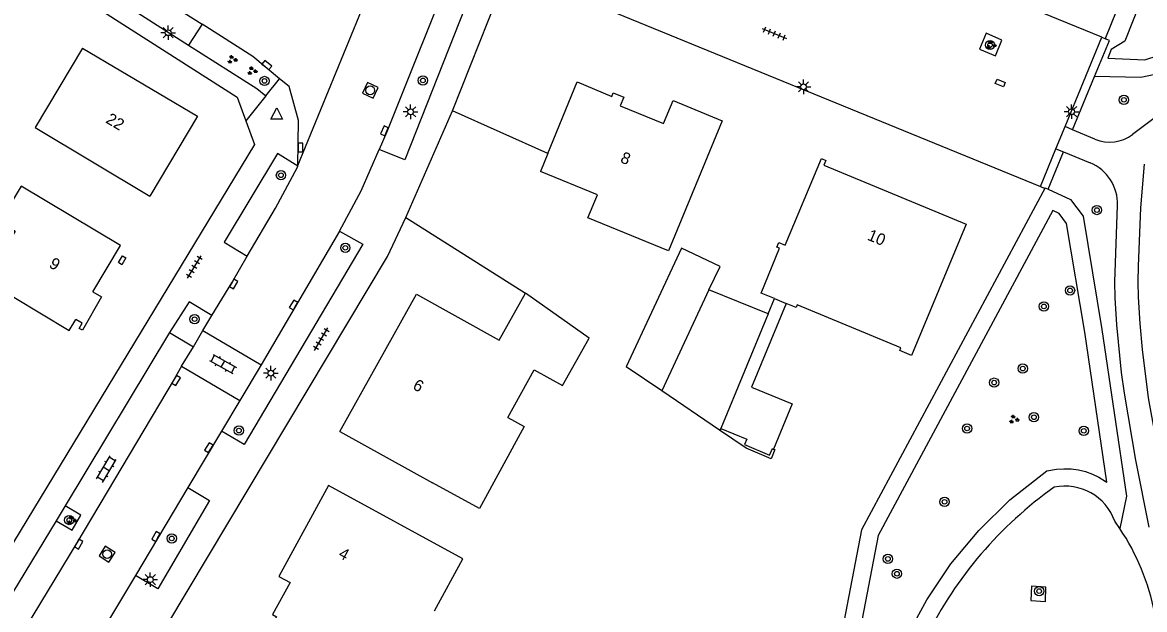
# Model space of a CAD drawing. Extents: x 136000 to 141014, y 402000 to 403500.
# Drawn here: x 138612.1 to 138708.5, y 402266.5 to 402317 of the extents above; entities that cross this region are included whole.
import ezdxf

# ---------------------------------------------------------------- set-up
doc = ezdxf.new("R2010")
doc.units = 0
for name, color, linetype in [('gg-afsc-erfafscheiding', 7, 'Continuous'), ('gg-afsc-hekwerk', 7, 'Continuous'), ('gg-afsc-muur', 7, 'Continuous'), ('gg-anno-huisnummerreeks BGT', 7, 'Continuous'), ('gg-bbg-bijgebouw', 7, 'Continuous'), ('gg-bbg-gedigitaliseerde bebouwing', 7, 'Continuous'), ('gg-bbg-hoofdgebouw', 7, 'Continuous'), ('gg-bbg-luifel en loopbrug', 7, 'Continuous'), ('gg-bbg-pilaar overkapping', 7, 'Continuous'), ('gg-bbg-tussenscheiding', 7, 'Continuous'), ('gg-knt-verharding', 7, 'Continuous'), ('gg-knt-verharding nz', 7, 'Continuous'), ('gt-grn-groengrens', 7, 'Continuous'), ('gt-grn-weggrens', 7, 'Continuous'), ('gt-symb-boom', 7, 'Continuous'), ('gt-symb-groenvak', 7, 'Continuous'), ('gt-symb-klinker verharding', 7, 'Continuous'), ('gt-symb-kolk', 7, 'Continuous'), ('gt-symb-kolk center center', 7, 'Continuous'), ('gt-symb-lichtmast', 7, 'Continuous'), ('gt-symb-rioolschacht', 7, 'Continuous'), ('gt-symb-tegel verharding', 7, 'Continuous'), ('gt-symb-waterafsluiter', 7, 'Continuous')]:
    doc.layers.add(name, color=color, linetype=linetype)

# ---------------------------------------------------------------- blocks, each defined once
blk = doc.blocks.new('gt0-TEG1')
at = {"layer": 'gt-symb-tegel verharding'}
for p, q in [((-1.125, 0), (1.125, 0)), ((-0.9, -0.25), (-0.9, 0.25)), ((-0.45, -0.25), (-0.45, 0.25)), ((0, -0.25), (0, 0.25)), ((0.45, -0.25), (0.45, 0.25)), ((0.9, -0.25), (0.9, 0.25))]:
    blk.add_line(p, q, dxfattribs=at)
blk = doc.blocks.new('gt0-BOOM')
at = {"layer": 'gt-symb-boom'}
for radius in [0.4, 0.2]:
    blk.add_circle((0, 0), radius, dxfattribs=at)
blk = doc.blocks.new('gt0-KOLK')
at = {"layer": 'gt-symb-kolk'}
blk.add_lwpolyline([(0, 0), (0.375, 0), (0.375, 0.4), (-0.375, 0.4), (-0.375, 0), (0, 0)], dxfattribs=at)
blk = doc.blocks.new('gt0-LMAST')
at = {"layer": 'gt-symb-lichtmast'}
for p, q in [((-0.182, 0.173), (-0.447, 0.438)), ((-0.005, 0.246), (-0.005, 0.621)), ((0.172, 0.173), (0.437, 0.438)), ((-0.255, -0.004), (-0.63, -0.004)), ((-0.182, -0.181), (-0.447, -0.446)), ((-0.005, -0.254), (-0.005, -0.629)), ((0.437, -0.446), (0.172, -0.181)), ((0.245, -0.004), (0.62, -0.004))]:
    blk.add_line(p, q, dxfattribs=at)
blk.add_circle((-0.005, -0.004), 0.25, dxfattribs=at)
blk = doc.blocks.new('gt0-RS')
at = {"layer": 'gt-symb-rioolschacht'}
blk.add_lwpolyline([(-0.5, -0.5), (0.5, -0.5), (0.5, 0.5), (-0.5, 0.5)], close=True, dxfattribs=at)
blk.add_circle((0, 0), 0.375, dxfattribs=at)
blk = doc.blocks.new('gt0-GRVAK')
at = {"layer": 'gt-symb-groenvak'}
for p, q in [((-0.11, 0.189), (-0.228, 0.24)), ((-0.182, 0.153), (0.088, 0.153)), ((-0.091, 0.211), (-0.156, 0.322)), ((-0.047, 0.214), (-0.047, 0.393)), ((-0.004, 0.211), (0.061, 0.322)), ((0.015, 0.189), (0.133, 0.24)), ((0.262, -0.052), (0.197, 0.059)), ((0.305, -0.049), (0.305, 0.13)), ((0.349, -0.052), (0.414, 0.059)), ((-0.245, -0.228), (-0.363, -0.177)), ((-0.318, -0.264), (-0.047, -0.264)), ((-0.226, -0.206), (-0.291, -0.095)), ((-0.183, -0.203), (-0.183, -0.024)), ((-0.139, -0.206), (-0.074, -0.095)), ((-0.12, -0.228), (-0.002, -0.177)), ((0.243, -0.074), (0.125, -0.023)), ((0.17, -0.11), (0.441, -0.11)), ((0.368, -0.074), (0.486, -0.023))]:
    blk.add_line(p, q, dxfattribs=at)
blk = doc.blocks.new('gt0-KL1')
at = {"layer": 'gt-symb-klinker verharding'}
for p, q in [((-1.15, 0.3), (1.15, 0.3)), ((-1, -0.3), (-1, 0.3)), ((-0.5, 0.3), (-0.5, 0.45)), ((0, -0.3), (0, 0.3)), ((0.5, 0.3), (0.5, 0.45)), ((1, -0.3), (1, 0.3)), ((-1.15, -0.3), (1.15, -0.3)), ((-0.5, -0.45), (-0.5, -0.3)), ((0.5, -0.45), (0.5, -0.3))]:
    blk.add_line(p, q, dxfattribs=at)
blk = doc.blocks.new('gt0-KOLKCC')
at = {"layer": 'gt-symb-kolk center center'}
blk.add_lwpolyline([(-0.375, 0.2), (0.375, 0.2), (0.375, -0.2), (-0.375, -0.2)], close=True, dxfattribs=at)
blk = doc.blocks.new('gt0-WAFSL')
at = {"layer": 'gt-symb-waterafsluiter'}
for p, q in [((-0.5, -0.333), (0, 0.667)), ((0, 0.667), (0.5, -0.333)), ((0.5, -0.333), (-0.5, -0.333))]:
    blk.add_line(p, q, dxfattribs=at)

msp = doc.modelspace()

# ---------------------------------------------------------------- linework, layer by layer
at = {"layer": 'gg-afsc-erfafscheiding'}
msp.add_line((138713.462, 402336.356), (138705.143, 402315.697), dxfattribs=at)
msp.add_lwpolyline([(138699.946, 402302.78), (138684.166, 402273.396), (138673.79, 402219.2), (138662.249, 402173.625)], dxfattribs=at)
at = {"layer": 'gg-afsc-hekwerk'}
msp.add_line((138706.364, 402273.495), (138705.929, 402274.122), dxfattribs=at)
msp.add_lwpolyline([(138698.725, 402267.3), (138699.968, 402267.224), (138700.006, 402268.462), (138698.763, 402268.538), (138698.725, 402267.3)], dxfattribs=at)
for centre, radius, start, end in [((138720.486, 402249.083), 34.237, 125.25108, 153.83676), ((138701.676, 402272.639), 4.505, 19.22698, 102.16945), ((138689.527, 402262.278), 20.231, 11.26954, 33.67074)]:
    msp.add_arc(centre, radius, start, end, dxfattribs=at)
at = {"layer": 'gg-afsc-muur'}
for p, q in [((138645.038, 402300.229), (138649.05, 402309.422)), ((138657.222, 402305.743), (138649.05, 402309.422)), ((138645.038, 402300.229), (138655.31, 402293.73))]:
    msp.add_line(p, q, dxfattribs=at)
msp.add_lwpolyline([(138672.084, 402282.1), (138674.322, 402281.182), (138674.129, 402280.715), (138676.284, 402279.81), (138676.519, 402280.373), (138676.61, 402280.334)], dxfattribs=at)
at = {"layer": 'gg-bbg-bijgebouw'}
for p, q in [((138668.715, 402297.596), (138663.96, 402287.4)), ((138676.147, 402291.943), (138671.072, 402294.021)), ((138676.147, 402291.943), (138672.084, 402282.1)), ((138667.016, 402285.323), (138663.96, 402287.4)), ((138671.991, 402281.941), (138667.016, 402285.323))]:
    msp.add_line(p, q, dxfattribs=at)
for points in [[(138671.072, 402294.021), (138672.027, 402296.033), (138668.715, 402297.596)], [(138672.084, 402282.1), (138672.046, 402282.02), (138671.991, 402281.941)]]:
    msp.add_lwpolyline(points, dxfattribs=at)
at = {"layer": 'gg-bbg-gedigitaliseerde bebouwing'}
msp.add_line((138639.37, 402281.85), (138647.325, 402277.418), dxfattribs=at)
for points in [[(138617.28, 402314.81), (138613.197, 402307.974), (138623.05, 402302.07)], [(138620.52, 402297.82), (138611.993, 402302.934), (138610.146, 402299.859), (138611.493, 402299.05), (138608.957, 402294.826), (138616.13, 402290.51)], [(138653.79, 402283.046), (138656.069, 402287.138), (138658.499, 402285.785), (138660.778, 402289.878), (138655.31, 402293.73)], [(138653.79, 402283.046), (138655.208, 402282.274), (138651.364, 402275.218), (138647.325, 402277.418)], [(138647.495, 402266.425), (138649.936, 402270.906), (138638.4, 402277.19)]]:
    msp.add_lwpolyline(points, dxfattribs=at)
at = {"layer": 'gg-bbg-hoofdgebouw'}
for p, q in [((138657.222, 402305.743), (138656.59, 402304.2)), ((138618.142, 402293.86), (138620.52, 402297.82)), ((138676.697, 402293.274), (138677.708, 402292.857)), ((138616.13, 402290.51), (138616.697, 402291.455))]:
    msp.add_line(p, q, dxfattribs=at)
for points in [[(138617.28, 402314.81), (138627.13, 402308.94), (138623.05, 402302.07)], [(138657.222, 402305.743), (138659.75, 402311.91), (138662.74, 402310.65), (138662.85, 402310.96), (138663.75, 402310.58), (138663.45, 402309.85), (138667.17, 402308.33), (138668, 402310.31), (138672.2, 402308.56)], [(138672.2, 402308.56), (138667.592, 402297.364), (138660.675, 402300.211), (138661.487, 402302.184), (138656.59, 402304.2)], [(138676.697, 402293.274), (138675.549, 402293.747), (138677.132, 402297.6), (138676.91, 402297.691), (138677.073, 402298.088), (138677.631, 402297.855), (138680.734, 402305.303), (138681.103, 402305.15), (138680.933, 402304.74), (138693.156, 402299.675), (138688.477, 402288.385), (138687.466, 402288.816), (138687.56, 402289.044), (138678.653, 402292.728), (138678.56, 402292.504), (138677.708, 402292.857)], [(138618.142, 402293.86), (138618.893, 402293.412), (138617.265, 402290.546), (138616.991, 402290.702), (138617.243, 402291.145), (138616.697, 402291.455)], [(138639.37, 402281.85), (138645.94, 402293.65), (138653.06, 402289.69), (138655.31, 402293.73)], [(138638.4, 402277.19), (138634.14, 402269.37), (138635.09, 402268.85), (138633.59, 402266.1), (138633.94, 402265.9), (138632.1, 402262.52)]]:
    msp.add_lwpolyline(points, dxfattribs=at)
at = {"layer": 'gg-bbg-luifel en loopbrug'}
msp.add_line((138676.147, 402291.943), (138676.697, 402293.274), dxfattribs=at)
for points in [[(138677.708, 402292.857), (138674.736, 402285.647), (138678.219, 402284.212), (138676.61, 402280.334)], [(138676.61, 402280.334), (138676.735, 402280.281), (138676.417, 402279.499), (138674.261, 402280.393), (138671.991, 402281.941)]]:
    msp.add_lwpolyline(points, dxfattribs=at)
at = {"layer": 'gg-bbg-pilaar overkapping'}
msp.add_lwpolyline([(138620.708, 402296.94), (138620.993, 402296.764), (138620.635, 402296.182), (138620.35, 402296.357), (138620.708, 402296.94)], dxfattribs=at)
at = {"layer": 'gg-bbg-tussenscheiding'}
msp.add_line((138671.072, 402294.021), (138667.016, 402285.323), dxfattribs=at)
at = {"layer": 'gg-knt-verharding'}
for p, q in [((138727.065, 402322.251), (138707.454, 402307.374)), ((138616.529, 402321.364), (138626.373, 402315.058)), ((138653.868, 402321.614), (138699.536, 402302.905)), ((138649.05, 402309.422), (138653.648, 402321.058)), ((138627.544, 402316.851), (138626.373, 402315.058)), ((138701.662, 402308.059), (138704.826, 402315.729)), ((138633.011, 402310.698), (138634.183, 402312.174)), ((138700.877, 402306.156), (138701.662, 402308.059)), ((138702.306, 402307.786), (138701.662, 402308.059)), ((138704.225, 402306.972), (138702.306, 402307.786)), ((138699.536, 402302.905), (138700.877, 402306.156)), ((138700.877, 402306.156), (138701.524, 402305.889)), ((138701.524, 402305.889), (138703.807, 402304.945)), ((138635.755, 402304.651), (138635.765, 402304.696)), ((138639.328, 402299.051), (138632.625, 402287.559)), ((138627.61, 402290.528), (138628.38, 402291.805)), ((138626.792, 402289.131), (138627.61, 402290.528)), ((138627.61, 402290.528), (138632.625, 402287.559)), ((138624.743, 402290.362), (138615.766, 402275.446)), ((138624.743, 402290.362), (138626.792, 402289.131)), ((138632.625, 402287.559), (138630.789, 402284.501)), ((138625.774, 402287.46), (138630.789, 402284.501)), ((138630.789, 402284.501), (138629.199, 402281.865)), ((138629.199, 402281.865), (138626.31, 402277.018)), ((138626.31, 402277.018), (138621.808, 402269.471)), ((138615.766, 402275.446), (138614.998, 402274.169)), ((138614.998, 402274.169), (138610.199, 402266.231)), ((138621.808, 402269.471), (138619.156, 402265.026))]:
    msp.add_line(p, q, dxfattribs=at)
for points in [[(138530.726, 402370.884), (138554.26, 402355.848), (138555.847, 402358.342), (138630.55, 402310.598), (138631.301, 402308.545)], [(138704.826, 402315.729), (138677.777, 402326.799), (138677.602, 402326.385)], [(138649.456, 402322.723), (138643.41, 402307.596), (138642.741, 402306.083)], [(138651.527, 402321.896), (138644.952, 402305.186), (138642.741, 402306.083)], [(138634.183, 402312.174), (138631.903, 402314.084), (138627.544, 402316.851)], [(138695.672, 402314.146), (138696.237, 402315.488), (138694.889, 402316.074), (138694.31, 402314.721), (138695.672, 402314.146)], [(138626.373, 402315.058), (138632.248, 402311.315), (138633.011, 402310.698)], [(138635.765, 402304.696), (138635.825, 402308.568), (138635.003, 402311.491), (138634.183, 402312.174)], [(138631.301, 402308.545), (138632.039, 402306.528), (138604.438, 402260.965)], [(138639.328, 402299.051), (138641.194, 402302.52), (138642.741, 402306.083)], [(138635.755, 402304.651), (138634.016, 402305.735), (138629.429, 402298.109), (138631.419, 402296.905)], [(138631.419, 402296.905), (138633.841, 402301.031), (138635.734, 402304.555), (138635.755, 402304.651)], [(138712.999, 402264.894), (138712.605, 402266.753), (138711.411, 402271.224), (138711.182, 402272.231), (138709.417, 402281.433), (138708.828, 402284.737), (138708.312, 402288.891), (138708.106, 402291.136), (138707.958, 402293.386), (138707.934, 402294.72), (138707.965, 402296.053), (138708.164, 402301.065), (138708.49, 402304.831)], [(138708.892, 402273.626), (138707.748, 402279.37), (138706.765, 402285.143), (138706.508, 402286.915), (138706.102, 402291.005), (138705.951, 402293.319), (138705.929, 402294.704), (138706.161, 402301.278)], [(138595.384, 402216.473), (138643.47, 402296.88), (138645.038, 402300.229)], [(138639.328, 402299.051), (138641.335, 402297.937), (138631.144, 402280.71), (138629.199, 402281.865)], [(138628.38, 402291.805), (138630.078, 402294.621), (138631.419, 402296.905)], [(138628.38, 402291.805), (138626.431, 402292.985), (138624.743, 402290.362)], [(138626.31, 402277.018), (138628.177, 402275.919), (138623.748, 402268.318), (138621.808, 402269.471)], [(138614.998, 402274.169), (138616.372, 402273.344), (138617.118, 402274.638), (138615.766, 402275.446)]]:
    msp.add_lwpolyline(points, dxfattribs=at)
for centre, radius, start, end in [((138705.493, 402309.959), 3.244, 247.00039, 307.19286), ((138702.353, 402301.423), 3.811, 357.82421, 67.57198)]:
    msp.add_arc(centre, radius, start, end, dxfattribs=at)
at = {"layer": 'gg-knt-verharding nz'}
for p, q in [((138617.655, 402323.172), (138627.544, 402316.851)), ((138625.774, 402287.46), (138626.792, 402289.131))]:
    msp.add_line(p, q, dxfattribs=at)
msp.add_lwpolyline([(138625.774, 402287.46), (138625.135, 402286.33), (138616.766, 402272.261), (138612.335, 402264.944)], dxfattribs=at)
at = {"layer": 'gt-grn-groengrens'}
for p, q in [((138704.826, 402315.729), (138705.177, 402315.584)), ((138705.177, 402315.584), (138705.143, 402315.697)), ((138702.306, 402307.786), (138704.192, 402312.358)), ((138700.195, 402302.667), (138701.524, 402305.889)), ((138699.946, 402302.78), (138700.195, 402302.667))]:
    msp.add_line(p, q, dxfattribs=at)
for points in [[(138706.781, 402315.4), (138705.62, 402314.674), (138705.33, 402313.948), (138708.523, 402313.803), (138715.199, 402315.98), (138726.086, 402324.979), (138735.23, 402339.204), (138737.552, 402341.526), (138740.545, 402343.888), (138725.795, 402354.299), (138722.167, 402355.896), (138714.474, 402336.591), (138714.619, 402335.14), (138706.781, 402315.4)], [(138742.609, 402343.571), (138737.169, 402339.048), (138732.694, 402332.507), (138727.243, 402324.245), (138720.122, 402317.787), (138717.378, 402315.833), (138715.603, 402314.541), (138711.326, 402312.927), (138708.179, 402312.281), (138704.192, 402312.358)], [(138704.192, 402312.358), (138705.473, 402315.462), (138705.177, 402315.584)], [(138699.536, 402302.905), (138699.859, 402302.772), (138699.946, 402302.78)], [(138700.195, 402302.667), (138702.127, 402301.791), (138703.214, 402300.339), (138704.825, 402290.602), (138706.922, 402276.291), (138706.364, 402273.495)], [(138688.405, 402264.832), (138689.777, 402267.363), (138691.85, 402270.466), (138694.242, 402273.342), (138696.921, 402275.953), (138700.097, 402278.456), (138700.927, 402278.598), (138701.547, 402278.644), (138702.175, 402278.624), (138702.798, 402278.539), (138703.409, 402278.39), (138704.001, 402278.177), (138704.567, 402277.904), (138705.101, 402277.573), (138705.233, 402277.471), (138703.343, 402290.371), (138701.794, 402299.733), (138701.158, 402300.582), (138700.601, 402300.834), (138685.596, 402272.889), (138675.255, 402218.873)]]:
    msp.add_lwpolyline(points, dxfattribs=at)
at = {"layer": 'gt-grn-weggrens'}
for p, q in [((138635.765, 402304.696), (138642.472, 402321.074)), ((138633.011, 402310.698), (138631.301, 402308.545))]:
    msp.add_line(p, q, dxfattribs=at)

# ---------------------------------------------------------------- block references
at = {"layer": 'gt-symb-boom'}
for p in [(138695.213, 402315.069), (138632.899, 402311.976), (138646.506, 402312.02), (138706.711, 402310.355), (138634.314, 402303.874), (138704.392, 402300.881), (138639.84, 402297.632), (138702.085, 402293.968), (138699.84, 402292.589), (138626.892, 402291.498), (138698.026, 402287.252), (138695.569, 402286.042), (138698.986, 402283.068), (138630.699, 402281.92), (138693.239, 402282.097), (138703.265, 402281.898), (138691.305, 402275.793), (138616.124, 402274.228), (138624.935, 402272.646), (138686.439, 402270.888), (138687.215, 402269.613), (138699.433, 402268.118)]:
    msp.add_blockref('gt0-BOOM', p, dxfattribs=at)
at = {"layer": 'gt-symb-groenvak'}
for p in [(138695.308, 402315.065), (138630.122, 402313.815), (138631.827, 402312.842), (138697.259, 402282.879), (138616.337, 402274.202)]:
    msp.add_blockref('gt0-GRVAK', p, dxfattribs=at)
at = {"layer": 'gt-symb-klinker verharding'}
for p, rotation in [((138629.333, 402287.64), -29.20484033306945), ((138619.311, 402278.608), 59.154095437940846)]:
    msp.add_blockref('gt0-KL1', p, dxfattribs=dict(at, rotation=rotation))
at = {"layer": 'gt-symb-kolk'}
for p, rotation in [((138632.97, 402313.191), -39.72486253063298), ((138643.384, 402307.616), 66.74124066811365), ((138635.786, 402306.261), -90.74480317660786), ((138630.078, 402294.621), -121.08172983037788), ((138635.565, 402292.613), 59.79306598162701), ((138625.135, 402286.33), -120.74747287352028), ((138628.283, 402280.345), 58.79050908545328), ((138623.744, 402272.712), 59.20328608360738), ((138616.766, 402272.261), -121.20949091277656)]:
    msp.add_blockref('gt0-KOLK', p, dxfattribs=dict(at, rotation=rotation))
at = {"layer": 'gt-symb-kolk center center', "rotation": -22.641900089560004}
msp.add_blockref('gt0-KOLKCC', (138696.089, 402311.791), dxfattribs=at)
at = {"layer": 'gt-symb-lichtmast'}
for p in [(138624.627, 402316.132), (138679.197, 402311.477), (138645.448, 402309.327), (138702.22, 402309.339), (138633.447, 402286.861), (138623.094, 402269.108)]:
    msp.add_blockref('gt0-LMAST', p, dxfattribs=at)
at = {"layer": 'gt-symb-rioolschacht'}
for p, rotation in [((138641.983, 402311.171), 155.17685963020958), ((138619.379, 402271.293), 147.58155005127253)]:
    msp.add_blockref('gt0-RS', p, dxfattribs=dict(at, rotation=rotation))
at = {"layer": 'gt-symb-tegel verharding'}
for p, rotation in [((138676.694, 402316.056), -21.950284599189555), ((138626.872, 402295.99), 59.0755409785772), ((138637.77, 402289.778), 59.0755409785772)]:
    msp.add_blockref('gt0-TEG1', p, dxfattribs=dict(at, rotation=rotation))
at = {"layer": 'gt-symb-waterafsluiter'}
msp.add_blockref('gt0-WAFSL', (138633.956, 402309.012), dxfattribs=at)

# ---------------------------------------------------------------- texts
at = {"layer": 'gg-anno-huisnummerreeks BGT'}
for s, rotation, p in [('22', 329.2, (138619.19, 402308.434)), ('8', 337.8, (138663.392, 402305.012)), ('10', 337.5, (138684.604, 402298.347)), ('9', 329, (138614.317, 402296.015)), ('6', 330.9, (138645.557, 402285.537)), ('4', 331.4, (138639.174, 402271.061))]:
    msp.add_text(s, height=1, rotation=rotation, dxfattribs=at).set_placement(p)

doc.saveas('drawing.dxf')
